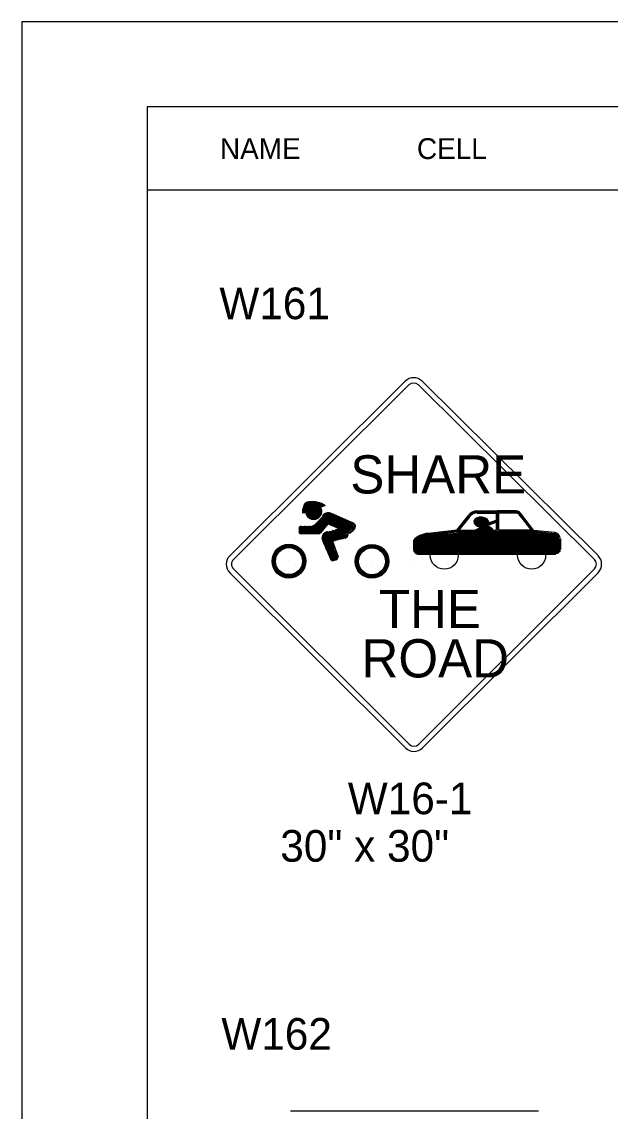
# Model space of a CAD drawing. Extents: x -5299 to 22597, y -19549 to -1808.
# Drawn here: x 945.2 to 1168.4, y -6869.2 to -6456.4 of the extents above; entities that cross this region are included whole.
import ezdxf

# ---------------------------------------------------------------- set-up
doc = ezdxf.new("R2010")
doc.units = 0
for name, color, linetype in [('Level 1', 7, 'Continuous'), ('Level 2', 7, 'Continuous'), ('Level 3', 7, 'Continuous'), ('Level 62', 7, 'Continuous')]:
    doc.layers.add(name, color=color, linetype=linetype)

msp = doc.modelspace()

# ---------------------------------------------------------------- linework, layer by layer
at = {"layer": 'Level 1'}
for p, q in [((1599.73, -6488.59), (992.71, -6488.59)), ((992.71, -6488.59), (992.71, -7288.59)), ((1599.73, -6520.26), (992.71, -6520.26)), ((1090.62, -6592.61), (1024.1, -6658.71)), ((1092.02, -6594.03), (1025.51, -6660.13)), ((1162.35, -6660.12), (1095.62, -6594.03)), ((1163.76, -6658.7), (1097.02, -6592.61)), ((1051.74, -6640.89), (1054.49, -6638.14)), ((1051.74, -6641.09), (1054.74, -6638.14)), ((1051.74, -6641.54), (1055.14, -6638.14)), ((1051.74, -6641.74), (1055.34, -6638.14)), ((1051.74, -6641.94), (1055.59, -6638.14)), ((1051.74, -6642.19), (1055.99, -6638.14)), ((1051.74, -6640.69), (1054.09, -6638.34)), ((1051.74, -6642.59), (1056.19, -6638.34)), ((1051.74, -6642.59), (1051.74, -6641.09)), ((1052.19, -6640.04), (1053.64, -6638.54)), ((1052.19, -6639.64), (1053.24, -6638.79)), ((1052.39, -6642.59), (1056.44, -6638.54)), ((1052.39, -6639.19), (1052.79, -6638.79)), ((1052.59, -6642.19), (1056.64, -6638.54)), ((1052.79, -6642.19), (1057.04, -6638.54)), ((1052.79, -6642.59), (1057.29, -6638.54)), ((1053.04, -6642.79), (1057.49, -6638.54)), ((1053.24, -6643.04), (1057.49, -6638.54)), ((1053.24, -6643.44), (1057.69, -6638.79)), ((1053.24, -6643.44), (1058.14, -6638.79)), ((1053.44, -6643.64), (1058.34, -6638.79)), ((1053.44, -6643.89), (1058.54, -6638.79)), ((1053.64, -6643.89), (1058.54, -6638.99)), ((1053.64, -6644.09), (1058.99, -6638.99)), ((1054.09, -6644.09), (1059.19, -6638.99)), ((1054.09, -6644.49), (1059.39, -6639.19)), ((1054.29, -6644.49), (1058.54, -6640.49)), ((1054.49, -6644.74), (1058.54, -6640.49)), ((1054.49, -6644.74), (1058.54, -6640.69)), ((1054.74, -6644.74), (1058.74, -6640.89)), ((1055.14, -6644.94), (1058.99, -6641.09)), ((1055.34, -6644.94), (1058.99, -6641.34)), ((1055.59, -6644.94), (1058.99, -6641.54)), ((1055.99, -6644.94), (1058.99, -6641.94)), ((1060.24, -6639.64), (1058.34, -6640.49)), ((1058.54, -6640.24), (1059.39, -6639.19)), ((1058.99, -6640.04), (1059.59, -6639.19)), ((1059.39, -6639.84), (1060.04, -6639.64)), ((1060.04, -6639.64), (1060.24, -6639.64)), ((1060.04, -6639.84), (1060.04, -6639.64)), ((1117.84, -6641.74), (1125.49, -6641.74)), ((1117.84, -6641.94), (1125.49, -6641.94)), ((1132.69, -6641.74), (1125.49, -6641.74)), ((1132.69, -6641.94), (1125.49, -6641.94)), ((1052.79, -6642.19), (1051.74, -6642.59)), ((1052.79, -6650.44), (1060.89, -6642.59)), ((1053.24, -6650.44), (1061.29, -6642.59)), ((1053.44, -6650.44), (1061.54, -6642.59)), ((1053.89, -6650.44), (1061.94, -6642.59)), ((1054.09, -6650.44), (1062.14, -6642.59)), ((1054.49, -6650.44), (1062.39, -6642.59)), ((1054.74, -6650.44), (1062.39, -6642.59)), ((1055.14, -6650.44), (1062.79, -6642.79)), ((1055.34, -6650.44), (1062.99, -6642.79)), ((1055.59, -6650.44), (1062.99, -6642.79)), ((1055.99, -6650.44), (1063.24, -6643.04)), ((1056.19, -6644.94), (1058.99, -6642.19)), ((1056.19, -6650.44), (1063.44, -6643.04)), ((1056.44, -6644.94), (1058.99, -6642.59)), ((1056.44, -6650.44), (1063.84, -6643.04)), ((1056.44, -6647.04), (1059.84, -6643.24)), ((1056.64, -6644.94), (1058.99, -6642.79)), ((1056.64, -6650.44), (1063.84, -6643.44)), ((1057.04, -6650.44), (1064.09, -6643.44)), ((1057.29, -6644.74), (1058.54, -6643.44)), ((1057.29, -6650.44), (1064.29, -6643.44)), ((1057.49, -6650.44), (1064.49, -6643.64)), ((1058.14, -6645.34), (1060.44, -6642.79)), ((1059.39, -6643.64), (1060.04, -6642.79)), ((1060.24, -6655.14), (1069.59, -6645.79)), ((1060.24, -6655.34), (1069.79, -6645.79)), ((1060.24, -6655.54), (1070.04, -6645.79)), ((1060.44, -6655.79), (1070.24, -6645.99)), ((1061.54, -6646.84), (1064.69, -6643.64)), ((1061.74, -6646.84), (1064.94, -6643.64)), ((1061.94, -6646.84), (1065.14, -6643.89)), ((1062.14, -6647.04), (1065.34, -6643.89)), ((1062.39, -6647.04), (1065.54, -6643.89)), ((1062.59, -6642.59), (1071.09, -6646.44)), ((1062.59, -6647.04), (1065.79, -6644.09)), ((1062.79, -6647.29), (1065.99, -6644.09)), ((1062.99, -6647.49), (1066.19, -6644.09)), ((1063.24, -6647.49), (1066.19, -6644.29)), ((1063.24, -6653.24), (1070.24, -6645.99)), ((1063.44, -6647.49), (1066.39, -6644.49)), ((1063.44, -6647.69), (1066.84, -6644.49)), ((1063.84, -6647.69), (1067.04, -6644.49)), ((1063.84, -6653.24), (1070.64, -6645.99)), ((1064.09, -6647.89), (1067.04, -6644.74)), ((1064.29, -6647.89), (1067.24, -6644.74)), ((1064.29, -6647.89), (1067.69, -6644.74)), ((1064.49, -6647.89), (1067.89, -6644.94)), ((1064.94, -6648.34), (1067.89, -6644.94)), ((1064.94, -6648.34), (1068.09, -6644.94)), ((1065.14, -6648.34), (1068.34, -6645.34)), ((1065.34, -6648.54), (1068.54, -6645.34)), ((1065.79, -6648.54), (1068.74, -6645.34)), ((1065.79, -6648.54), (1068.94, -6645.59)), ((1065.99, -6648.74), (1069.19, -6645.59)), ((1066.19, -6648.74), (1069.39, -6645.59)), ((1110.19, -6648.99), (1114.64, -6643.44)), ((1110.19, -6649.39), (1114.84, -6643.64)), ((1110.59, -6649.39), (1114.84, -6643.64)), ((1110.59, -6649.59), (1115.29, -6643.89)), ((1110.59, -6649.59), (1115.29, -6643.89)), ((1111.04, -6648.99), (1115.29, -6643.89)), ((1117.84, -6642.19), (1125.49, -6642.19)), ((1117.84, -6642.39), (1125.49, -6642.39)), ((1117.84, -6642.59), (1125.29, -6642.59)), ((1125.49, -6645.34), (1118.89, -6647.69)), ((1125.04, -6645.34), (1118.89, -6647.49)), ((1118.89, -6646.44), (1122.29, -6645.34)), ((1118.89, -6646.64), (1122.29, -6645.59)), ((1118.89, -6646.84), (1122.29, -6645.79)), ((1119.09, -6646.84), (1122.09, -6645.99)), ((1119.34, -6647.04), (1125.29, -6645.34)), ((1125.29, -6645.59), (1120.19, -6647.49)), ((1125.29, -6645.79), (1120.59, -6647.49)), ((1125.29, -6645.99), (1121.44, -6647.49)), ((1125.29, -6648.99), (1125.29, -6642.59)), ((1125.29, -6645.34), (1125.29, -6645.99)), ((1132.69, -6642.19), (1125.49, -6642.19)), ((1132.69, -6642.39), (1125.49, -6642.39)), ((1125.49, -6648.99), (1125.49, -6642.59)), ((1125.69, -6648.99), (1125.69, -6642.59)), ((1125.69, -6648.99), (1125.69, -6642.59)), ((1132.69, -6642.59), (1126.14, -6642.59)), ((1126.14, -6648.99), (1126.14, -6642.59)), ((1138.64, -6648.99), (1133.79, -6643.04)), ((1139.09, -6649.39), (1133.99, -6642.79)), ((1138.89, -6649.59), (1133.99, -6643.04)), ((1139.09, -6649.39), (1134.19, -6642.79)), ((1139.29, -6648.99), (1134.39, -6642.59)), ((1050.49, -6649.59), (1052.39, -6647.49)), ((1050.49, -6649.84), (1052.59, -6647.49)), ((1050.49, -6650.24), (1052.79, -6647.49)), ((1050.49, -6647.89), (1050.69, -6647.69)), ((1050.49, -6648.54), (1051.34, -6647.69)), ((1050.49, -6648.74), (1051.54, -6647.69)), ((1050.49, -6648.99), (1051.74, -6647.69)), ((1050.49, -6649.39), (1052.19, -6647.69)), ((1050.49, -6649.59), (1050.49, -6648.54)), ((1050.69, -6650.24), (1053.24, -6647.49)), ((1050.69, -6650.44), (1053.64, -6647.49)), ((1050.89, -6650.44), (1054.09, -6647.49)), ((1051.09, -6647.69), (1055.59, -6647.49)), ((1051.34, -6650.44), (1054.29, -6647.49)), ((1051.34, -6647.69), (1051.34, -6647.69)), ((1051.54, -6650.44), (1054.49, -6647.49)), ((1051.74, -6650.44), (1054.74, -6647.49)), ((1052.19, -6650.44), (1055.14, -6647.49)), ((1052.39, -6650.44), (1055.34, -6647.49)), ((1052.59, -6650.44), (1055.99, -6647.49)), ((1058.14, -6650.44), (1059.59, -6648.74)), ((1058.34, -6650.24), (1058.34, -6650.24)), ((1061.29, -6646.64), (1058.54, -6650.04)), ((1059.19, -6653.24), (1063.24, -6648.99)), ((1059.19, -6652.39), (1062.14, -6649.39)), ((1059.19, -6652.59), (1062.39, -6649.39)), ((1059.19, -6652.79), (1062.79, -6649.39)), ((1059.19, -6651.74), (1061.29, -6649.59)), ((1059.19, -6652.14), (1061.54, -6649.59)), ((1059.19, -6651.54), (1060.89, -6649.84)), ((1059.39, -6653.64), (1064.29, -6648.74)), ((1059.39, -6653.44), (1063.44, -6648.99)), ((1059.39, -6653.44), (1064.09, -6648.99)), ((1059.39, -6650.89), (1060.44, -6649.84)), ((1059.59, -6653.84), (1064.69, -6648.74)), ((1059.59, -6654.29), (1065.14, -6648.74)), ((1059.59, -6654.29), (1065.34, -6648.74)), ((1060.04, -6654.49), (1065.79, -6648.74)), ((1060.04, -6654.69), (1065.99, -6648.74)), ((1060.04, -6654.94), (1066.19, -6648.74)), ((1060.89, -6649.84), (1064.29, -6648.99)), ((1061.29, -6646.64), (1061.29, -6646.64)), ((1061.29, -6646.64), (1061.29, -6646.64)), ((1066.19, -6648.74), (1061.29, -6646.64)), ((1064.09, -6652.79), (1070.89, -6646.19)), ((1064.49, -6652.79), (1071.09, -6646.44)), ((1064.94, -6652.79), (1071.09, -6646.44)), ((1065.14, -6652.59), (1071.29, -6646.64)), ((1065.79, -6652.59), (1071.29, -6646.64)), ((1065.79, -6648.54), (1065.79, -6648.54)), ((1065.99, -6652.39), (1068.54, -6649.84)), ((1066.39, -6652.39), (1068.74, -6650.24)), ((1066.84, -6652.39), (1068.74, -6650.24)), ((1068.94, -6650.04), (1068.54, -6649.84)), ((1068.74, -6649.84), (1071.74, -6646.84)), ((1068.74, -6649.84), (1071.74, -6646.84)), ((1068.94, -6649.84), (1071.74, -6647.04)), ((1069.19, -6650.24), (1071.94, -6647.49)), ((1069.59, -6650.24), (1071.74, -6647.69)), ((1070.04, -6649.84), (1071.09, -6648.74)), ((1071.49, -6648.34), (1070.44, -6649.59)), ((1110.19, -6648.99), (1099.34, -6650.24)), ((1110.19, -6649.39), (1099.34, -6650.44)), ((1110.19, -6649.59), (1099.34, -6650.69)), ((1110.19, -6649.84), (1099.34, -6650.89)), ((1110.19, -6649.84), (1099.34, -6651.09)), ((1110.19, -6650.24), (1099.34, -6651.29)), ((1100.19, -6650.24), (1100.19, -6650.24)), ((1110.19, -6648.99), (1110.19, -6648.99)), ((1110.19, -6649.39), (1141.19, -6649.39)), ((1110.19, -6649.59), (1141.19, -6649.59)), ((1110.19, -6649.84), (1141.19, -6649.84)), ((1110.19, -6649.84), (1141.19, -6649.84)), ((1110.39, -6650.24), (1141.19, -6650.24)), ((1111.04, -6648.99), (1125.29, -6648.99)), ((1111.24, -6658.09), (1111.24, -6648.99)), ((1138.64, -6648.99), (1126.14, -6648.99)), ((1139.29, -6648.99), (1139.29, -6648.99)), ((1139.29, -6648.99), (1147.39, -6649.84)), ((1139.29, -6649.39), (1147.39, -6650.24)), ((1139.29, -6649.59), (1147.39, -6650.44)), ((1139.29, -6649.84), (1147.39, -6650.69)), ((1139.29, -6649.84), (1147.39, -6650.69)), ((1139.29, -6650.24), (1147.39, -6650.89)), ((1057.49, -6650.44), (1051.34, -6650.44)), ((1062.39, -6660.04), (1059.39, -6652.99)), ((1060.44, -6655.79), (1062.99, -6653.44)), ((1060.44, -6656.19), (1063.24, -6653.64)), ((1060.89, -6656.39), (1063.24, -6653.64)), ((1060.89, -6656.39), (1063.24, -6653.84)), ((1060.89, -6656.64), (1063.44, -6654.29)), ((1068.09, -6651.94), (1062.99, -6653.24)), ((1062.99, -6653.24), (1065.14, -6659.19)), ((1067.04, -6652.14), (1068.94, -6650.44)), ((1067.69, -6652.14), (1068.94, -6650.69)), ((1067.89, -6652.14), (1068.94, -6650.89)), ((1068.09, -6651.74), (1068.74, -6651.29)), ((1068.09, -6651.74), (1068.74, -6651.29)), ((1068.34, -6651.74), (1068.74, -6651.54)), ((1093.84, -6652.79), (1149.49, -6652.79)), ((1093.84, -6656.39), (1093.84, -6652.79)), ((1093.84, -6653.64), (1149.49, -6653.64)), ((1094.04, -6656.39), (1094.04, -6652.79)), ((1094.24, -6656.39), (1094.24, -6652.79)), ((1094.24, -6656.39), (1094.24, -6652.79)), ((1094.69, -6656.39), (1094.69, -6652.79)), ((1094.89, -6656.39), (1094.89, -6652.79)), ((1095.09, -6656.39), (1095.09, -6652.79)), ((1095.09, -6656.39), (1095.09, -6652.79)), ((1095.29, -6652.39), (1147.79, -6652.39)), ((1095.29, -6652.39), (1147.79, -6652.39)), ((1095.29, -6652.59), (1147.79, -6652.59)), ((1095.29, -6652.79), (1147.79, -6652.79)), ((1095.29, -6653.24), (1147.79, -6653.24)), ((1095.29, -6653.24), (1147.79, -6653.24)), ((1095.29, -6653.44), (1147.79, -6653.44)), ((1095.29, -6653.64), (1147.79, -6653.64)), ((1095.29, -6653.84), (1147.79, -6653.84)), ((1095.29, -6653.84), (1147.79, -6653.84)), ((1095.29, -6654.29), (1147.79, -6654.29)), ((1095.94, -6652.14), (1147.79, -6652.14)), ((1096.14, -6651.74), (1147.79, -6651.74)), ((1098.09, -6651.54), (1147.79, -6651.54)), ((1098.69, -6651.54), (1147.79, -6651.54)), ((1099.99, -6651.29), (1141.19, -6651.29)), ((1110.19, -6650.44), (1102.34, -6651.29)), ((1110.19, -6650.44), (1104.24, -6651.29)), ((1110.19, -6650.69), (1106.59, -6651.29)), ((1110.19, -6650.89), (1107.84, -6651.29)), ((1110.19, -6650.44), (1141.19, -6650.44)), ((1110.19, -6650.69), (1141.19, -6650.69)), ((1110.19, -6650.69), (1141.19, -6650.69)), ((1110.19, -6650.89), (1141.19, -6650.89)), ((1139.09, -6650.44), (1146.94, -6651.54)), ((1139.09, -6650.69), (1146.94, -6651.54)), ((1139.09, -6650.89), (1146.94, -6651.74)), ((1139.29, -6650.44), (1147.14, -6651.29)), ((1147.79, -6652.14), (1147.79, -6656.39)), ((1147.99, -6652.14), (1147.99, -6656.39)), ((1147.99, -6652.14), (1147.99, -6656.39)), ((1148.44, -6652.14), (1148.44, -6656.39)), ((1148.64, -6652.14), (1148.64, -6656.39)), ((1148.84, -6652.14), (1148.84, -6656.39)), ((1148.84, -6652.14), (1148.84, -6656.39)), ((1149.29, -6652.14), (1149.29, -6656.39)), ((1149.49, -6652.14), (1149.49, -6656.39)), ((1061.09, -6657.04), (1063.44, -6654.49)), ((1061.09, -6657.24), (1063.44, -6654.69)), ((1061.09, -6657.24), (1063.44, -6654.69)), ((1061.09, -6657.49), (1063.64, -6655.14)), ((1061.29, -6657.69), (1063.84, -6655.34)), ((1061.29, -6657.89), (1063.84, -6655.54)), ((1061.54, -6658.09), (1063.84, -6655.79)), ((1061.54, -6658.34), (1063.84, -6655.79)), ((1061.54, -6658.54), (1064.09, -6656.19)), ((1061.74, -6658.74), (1064.09, -6656.39)), ((1061.94, -6658.94), (1064.09, -6656.64)), ((1061.94, -6659.19), (1064.29, -6656.84)), ((1061.94, -6659.39), (1064.29, -6657.04)), ((1062.14, -6659.39), (1064.29, -6657.24)), ((1062.14, -6659.59), (1064.29, -6657.49)), ((1062.39, -6660.04), (1064.49, -6657.69)), ((1062.39, -6660.24), (1064.49, -6657.89)), ((1062.39, -6660.24), (1064.49, -6658.09)), ((1062.79, -6660.44), (1064.69, -6658.34)), ((1062.79, -6660.44), (1064.94, -6658.54)), ((1093.84, -6654.49), (1149.49, -6654.49)), ((1093.84, -6655.34), (1149.49, -6655.34)), ((1093.84, -6656.19), (1149.49, -6656.19)), ((1093.84, -6657.04), (1149.49, -6657.04)), ((1095.29, -6654.49), (1147.79, -6654.49)), ((1095.29, -6654.69), (1147.79, -6654.69)), ((1095.29, -6654.69), (1147.79, -6654.69)), ((1095.29, -6655.14), (1147.79, -6655.14)), ((1095.29, -6655.34), (1147.79, -6655.34)), ((1095.29, -6655.54), (1147.79, -6655.54)), ((1095.29, -6655.54), (1147.79, -6655.54)), ((1095.29, -6655.79), (1147.79, -6655.79)), ((1095.29, -6656.19), (1147.79, -6656.19)), ((1095.29, -6656.39), (1147.79, -6656.39)), ((1095.29, -6656.39), (1147.79, -6656.39)), ((1095.29, -6656.64), (1147.79, -6656.64)), ((1095.29, -6657.04), (1147.79, -6657.04)), ((1095.29, -6657.24), (1147.79, -6657.24)), ((1095.29, -6657.24), (1147.79, -6657.24)), ((1095.29, -6657.49), (1147.79, -6657.49)), ((1095.29, -6657.69), (1147.79, -6657.69)), ((1095.29, -6658.09), (1147.79, -6658.09)), ((1095.74, -6658.09), (1147.39, -6658.09)), ((1106.14, -6658.09), (1106.14, -6658.09)), ((1046.44, -6660.64), (1046.44, -6660.64)), ((1062.79, -6660.64), (1062.79, -6660.64)), ((1062.99, -6660.64), (1064.94, -6658.94)), ((1063.24, -6660.44), (1064.94, -6658.94)), ((1064.49, -6660.24), (1063.44, -6660.64)), ((1063.84, -6660.44), (1064.94, -6659.19)), ((1064.29, -6660.24), (1065.14, -6659.39)), ((1064.49, -6660.24), (1064.94, -6660.04)), ((1064.49, -6660.24), (1064.49, -6660.24)), ((1064.94, -6660.04), (1064.94, -6660.04)), ((1078.09, -6660.64), (1078.09, -6660.64)), ((1093.88, -6661.86), (1093.88, -6661.86)), ((1024.09, -6665.16), (1090.72, -6731.57)), ((1025.5, -6663.74), (1092.13, -6730.15)), ((1095.73, -6730.15), (1162.35, -6663.74)), ((1097.14, -6731.57), (1163.77, -6665.16)), ((1141.18, -6869.21), (1047.06, -6869.21))]:
    msp.add_line(p, q, dxfattribs=at)
for centre, radius in [((1046.52, -6660.77), 6.4), ((1077.99, -6660.81), 6.4), ((1105.42, -6658.55), 5.31), ((1138.57, -6658.55), 5.31), ((1046.52, -6660.77), 6.21), ((1046.52, -6660.77), 6.02), ((1046.52, -6660.77), 5.78), ((1046.52, -6660.77), 5.58), ((1046.52, -6660.77), 5.34), ((1046.52, -6660.77), 5.12), ((1077.99, -6660.86), 6.4), ((1077.99, -6660.86), 6.25), ((1077.99, -6660.86), 6.06), ((1077.99, -6660.86), 5.86), ((1077.99, -6660.86), 5.72), ((1077.99, -6660.86), 5.57), ((1077.99, -6660.86), 5.38), ((1077.99, -6660.86), 5.24), ((1077.99, -6660.86), 5.12)]:
    msp.add_circle(centre, radius, dxfattribs=at)
for centre, radius, start, end in [((1093.82, -6595.84), 4.55, 45.275, 134.8164), ((1093.82, -6595.84), 2.55, 45.275, 134.8164), ((1054.51, -6640.93), 2.67, 88.4815, 184.503), ((1055.91, -6641.95), 3.03, 184.7336, 34.5794), ((1055.21, -6647.98), 9.74, 59.3444, 93.6804), ((1117.81, -6645.84), 4.08, 90, 142.4675), ((1117.81, -6645.84), 3.88, 90, 142.4675), ((1132.7, -6643.8), 2.04, 37.5314, 90), ((1132.7, -6643.8), 1.84, 37.5314, 90), ((1061.49, -6644.86), 2.45, 66.6719, 137.9206), ((1117.81, -6645.84), 3.67, 90, 142.4675), ((1117.81, -6645.84), 3.47, 90, 142.4675), ((1117.81, -6645.84), 3.31, 90, 142.4675), ((1132.68, -6643.76), 1.24, 37.5314, 90), ((1132.7, -6643.8), 1.63, 37.5314, 90), ((1132.7, -6643.8), 1.43, 37.5314, 90), ((1051.15, -6648.43), 0.816, 93.0716, 180), ((1051.15, -6649.6), 0.816, 180, 270), ((1055.37, -6646.16), 1.22, 273.0688, 317.9211), ((1057.49, -6649.19), 1.22, 270, 318.1571), ((1061.47, -6652.1), 2.45, 104.3023, 204.0018), ((1065.65, -6652.84), 4.12, 83.7523, 110.8125), ((1067.67, -6650.75), 1.23, 286.2905, 47.5031), ((1069.31, -6648.77), 1.33, 250.3384, 321.5524), ((1070.51, -6647.51), 1.21, 318.1552, 66.9025), ((1116.08, -6644.96), 4.15, 272.2964, 318.7927), ((1116.08, -6644.96), 4.36, 272.2964, 318.7927), ((1116.08, -6644.96), 4.56, 272.2964, 318.7927), ((1116.08, -6644.96), 4.76, 272.2964, 318.7927), ((1116.08, -6644.96), 4.97, 272.2964, 318.7927), ((1116.08, -6644.96), 5.17, 272.2964, 318.7927), ((1116.08, -6644.96), 5.38, 272.2964, 318.7927), ((1120.75, -6651.48), 4.09, 35.4101, 112.3395), ((1120.75, -6651.48), 3.89, 35.4101, 112.3395), ((1120.75, -6651.48), 3.68, 35.4101, 112.3395), ((1120.75, -6651.48), 3.48, 35.4101, 112.3395), ((1120.75, -6651.48), 3.28, 35.4101, 112.3395), ((1120.75, -6651.48), 3.07, 35.4101, 112.3395), ((1120.75, -6651.48), 2.87, 35.4101, 112.3395), ((1120.75, -6651.48), 2.66, 35.4101, 112.3395), ((1146.9, -6652.47), 2.35, 11.5469, 82.3118), ((1146.9, -6652.47), 2.55, 11.5469, 82.3118), ((1146.9, -6652.47), 1.12, 11.5469, 82.3118), ((1146.9, -6652.47), 1.33, 11.5469, 82.3118), ((1146.9, -6652.47), 1.53, 11.5469, 82.3118), ((1146.9, -6652.47), 1.74, 11.5469, 82.3118), ((1146.9, -6652.47), 1.94, 11.5469, 82.3118), ((1146.9, -6652.47), 2.14, 11.5469, 82.3118), ((1095.42, -6656.5), 1.6, 176.1859, 266.1859), ((1095.46, -6656.28), 1.43, 180, 270), ((1095.46, -6656.28), 1.22, 180, 270), ((1095.46, -6656.28), 1.02, 180, 270), ((1095.46, -6656.28), 0.816, 180, 270), ((1095.46, -6656.28), 0.612, 180, 270), ((1095.46, -6656.28), 0.408, 180, 270), ((1095.46, -6656.28), 0.204, 180, 270), ((1147.77, -6656.28), 1.63, 270, 0), ((1147.77, -6656.28), 1.43, 270, 0), ((1147.77, -6656.28), 1.22, 270, 0), ((1147.77, -6656.28), 1.02, 270, 0), ((1147.77, -6656.28), 0.816, 270, 0), ((1147.77, -6656.28), 0.612, 270, 0), ((1147.77, -6656.28), 0.408, 270, 0), ((1147.77, -6656.28), 0.204, 270, 0), ((1027.3, -6661.94), 4.55, 134.8164, 225.0917), ((1027.3, -6661.94), 2.55, 134.8164, 225.0917), ((1063.1, -6659.77), 0.816, 203.9931, 288.842), ((1064.2, -6659.39), 0.816, 288.8543, 18.4168), ((1160.55, -6661.94), 2.55, 314.9086, 45.275), ((1160.55, -6661.94), 4.55, 314.9086, 45.275), ((1093.93, -6728.35), 4.55, 225.0917, 314.9086), ((1093.93, -6728.35), 2.55, 225.0917, 314.9086)]:
    msp.add_arc(centre, radius, start, end, dxfattribs=at)
for centre, major_axis, ratio, start_param, end_param in [((1119.47, -6645.94), (-2.81, 0.08), 0.656276, 3.120994, 7.708521), ((1119.47, -6645.94), (-2.6, 0.08), 0.629337, 3.120994, 7.708521), ((1119.47, -6645.94), (-2.4, 0.07), 0.597818, 3.120994, 7.708521), ((1119.47, -6645.94), (-2.19, 0.06), 0.56044, 3.120994, 7.708521), ((1119.47, -6645.94), (-1.99, 0.06), 0.515402, 3.120994, 7.708521), ((1119.47, -6645.94), (-1.79, 0.05), 0.460081, 3.120994, 7.708521), ((1119.47, -6645.94), (-1.58, 0.05), 0.390502, 3.120994, 7.708521), ((1119.47, -6645.94), (-1.38, 0.04), 0.300337, 3.120994, 7.708521), ((1119.47, -6645.94), (-1.17, 0.03), 0.178863, 3.120994, 7.708521), ((1119.47, -6645.94), (-0.971, 0.029), 0.006348, 3.120994, 7.708521), ((1099.89, -6655.89), (-7.22, 0), 0.782928, 4.798996, 5.70662), ((1119.47, -6645.94), (-2.19, 0.06), 0.56044, 2.348331, 2.578157), ((1099.89, -6655.89), (-7.02, 0), 0.776616, 4.798996, 5.70662), ((1099.9, -6655.89), (-6.81, 0), 0.769926, 4.798996, 5.70662), ((1099.91, -6655.89), (-6.61, 0), 0.762824, 4.798996, 5.70662), ((1099.91, -6655.89), (-6.4, 0), 0.755269, 4.798996, 5.70662), ((1099.92, -6655.89), (-6.2, 0), 0.747216, 4.798996, 5.70662)]:
    msp.add_ellipse(centre, major_axis=major_axis, ratio=ratio, start_param=start_param, end_param=end_param, dxfattribs=at)
at = {"layer": 'Level 62'}
msp.add_lwpolyline([(945.21, -7308.78), (1646.25, -7308.78), (1646.25, -6456.4), (945.21, -6456.4)], close=True, dxfattribs=at)

# ---------------------------------------------------------------- texts
at = {"layer": 'Level 1'}
for s, p in [('SHARE', (1069.79, -6635.14)), ('THE', (1080.64, -6686.14)), ('ROAD', (1074.04, -6704.84))]:
    msp.add_text(s, height=14.479, dxfattribs=at).set_placement(p)
at = {"layer": 'Level 2'}
for s, p in [('W161', (1020.14, -6569.09)), ('W162', (1020.89, -6845.9))]:
    msp.add_text(s, height=12, dxfattribs=at).set_placement(p)
at = {"layer": 'Level 3'}
for s, height, p in [('NAME', 7.918, (1020.36, -6508.42)), ('CELL', 7.918, (1095.07, -6508.42)), ('W16-1', 12, (1068.85, -6756.67)), ('30" x 30"', 12, (1043.24, -6774.67))]:
    msp.add_text(s, height=height, dxfattribs=at).set_placement(p)

doc.saveas('drawing.dxf')
